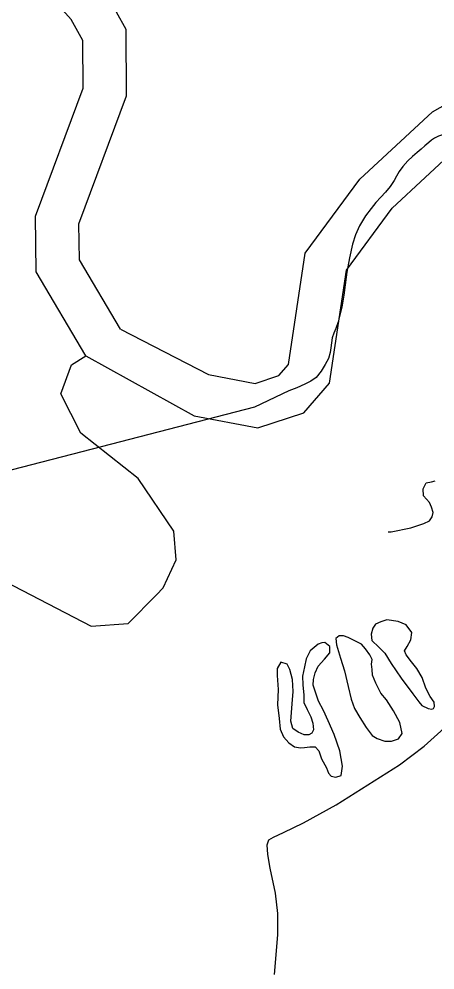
# Model space of a CAD drawing. Extents: x 2082433 to 2279600, y 546599 to 755198.
# Drawn here: x 2193953 to 2195530, y 611249 to 614855 of the extents above; entities that cross this region are included whole.
import ezdxf

# ---------------------------------------------------------------- set-up
doc = ezdxf.new("R2010")
doc.units = 0
for name, color, linetype in [('Exist Boundary Political Fire Districts', 7, 'Continuous'), ('Exist Hydrographic Creek Single Shore', 7, 'Continuous'), ('Exist Hydrographic Misc Water Feature', 7, 'Continuous'), ('Exist Hydrographic River Shore', 7, 'Continuous'), ('Exist Road Non-System Type 51', 7, 'Continuous')]:
    doc.layers.add(name, color=color, linetype=linetype)

msp = doc.modelspace()

# ---------------------------------------------------------------- linework, layer by layer
at = {"layer": 'Exist Boundary Political Fire Districts'}
for points in [[(2195743.2, 614499.1), (2195711, 614485.9), (2195681.3, 614471.7), (2195652, 614455.3), (2195621, 614438.4), (2195585.3, 614423.3), (2195571.6, 614419.3), (2195558.7, 614416.3), (2195543.9, 614411.3), (2195528.7, 614403.8), (2195517.1, 614395.5), (2195506.6, 614386.5), (2195492.5, 614374.2), (2195477.7, 614361.5), (2195462.7, 614348.9), (2195445.1, 614333.7), (2195427.7, 614317.7), (2195408.8, 614296.5), (2195394.4, 614276.9), (2195385, 614259.3), (2195376, 614242.5), (2195360.8, 614220.4)], [(2195360.8, 614220.4), (2195342.6, 614198.9), (2195324.7, 614179.3), (2195306.5, 614159), (2195288, 614136.5), (2195267.3, 614108.9), (2195243.7, 614071.5), (2195228.5, 614037.3), (2195218.1, 614002.1), (2195206, 613949.1), (2195196.6, 613894.9), (2195190, 613847.3), (2195185.3, 613808.3), (2195177.5, 613763.2), (2195163.3, 613706.5), (2195154.7, 613682.1), (2195147.3, 613663.6), (2195141.2, 613645.7), (2195138.3, 613627.7), (2195136.1, 613608.7), (2195133.2, 613590.9), (2195126.2, 613568.1), (2195114.7, 613545.2), (2195098.8, 613519.3), (2195079.7, 613496.4), (2195059.2, 613481.5), (2195036.4, 613470.1), (2195006.5, 613456.7), (2194975.9, 613445.2), (2194845.5, 613383.6), (2194191.8, 613214.2), (2193808.8, 613114.9)]]:
    msp.add_lwpolyline(points, dxfattribs=at)
at = {"layer": 'Exist Hydrographic Creek Single Shore'}
for points in [[(2194474.7, 612671.5), (2194500.4, 612697.6), (2194549.4, 612804.8), (2194540.4, 612913.3), (2194405.4, 613112.8), (2194187.5, 613284.5), (2194111.4, 613433.7), (2194152.4, 613544.3), (2194206.8, 613578.5)], [(2191959.5, 612666.6), (2192317.4, 612646.7), (2192617.4, 612716.1), (2192784.3, 612650.4), (2192851.3, 612517.7), (2192994.5, 612377.1), (2193144.3, 612360.9), (2193294.4, 612430.1), (2193574.3, 612755.7), (2193658.4, 612790.1), (2193799.3, 612774.1), (2194226.4, 612552.2), (2194367.5, 612562.5), (2194474.7, 612671.5)]]:
    msp.add_lwpolyline(points, dxfattribs=at)
at = {"layer": 'Exist Hydrographic Misc Water Feature'}
for points in [[(2195352.4, 612911), (2195364.3, 612910.8), (2195438.5, 612925.5), (2195487.9, 612941.6), (2195510.1, 612952), (2195519.9, 612968), (2195523.8, 612984), (2195517.9, 613004), (2195509.7, 613021.9), (2195487.3, 613047.5), (2195485.3, 613073.8), (2195497, 613095.9), (2195517.3, 613099.8), (2195530.6, 613103.8)], [(2195526.9, 612264.1), (2195512.5, 612286.1), (2195496.3, 612318.2), (2195482.2, 612358.1), (2195461.9, 612391.9), (2195441.8, 612417.7), (2195421.5, 612443.5), (2195415.4, 612459.4), (2195425.6, 612475.3), (2195439.3, 612501.6), (2195443, 612529.4), (2195420.9, 612557.5), (2195390.5, 612571.1), (2195348.5, 612577), (2195325.1, 612568.7), (2195305, 612560.4), (2195294.8, 612544.6), (2195288.8, 612522.7), (2195291.3, 612498.4), (2195317.1, 612472.6), (2195339.9, 612450.9), (2195363.9, 612411.2), (2195402.2, 612355.5), (2195446.7, 612295.7), (2195468.9, 612266), (2195481, 612252), (2195505, 612240.3), (2195519.1, 612238.2), (2195524.8, 612240.1), (2195529, 612248.4), (2195526.9, 612264.1)], [(2195283.5, 612444.4), (2195267.3, 612466.4), (2195251.5, 612484.2), (2195229.2, 612496.1), (2195200.9, 612510.1), (2195183.2, 612515.9), (2195167, 612515.6), (2195155.1, 612505.6), (2195157.6, 612481.7), (2195171.7, 612431.7), (2195187.9, 612383.8), (2195200.7, 612324), (2195213, 612276.2), (2195224.9, 612240.4), (2195245.2, 612206.5), (2195269.4, 612168.4), (2195291.7, 612138.7), (2195311.8, 612126.7), (2195339.9, 612117.2), (2195365.9, 612117.3), (2195392, 612125.5), (2195405.9, 612145.3), (2195397.1, 612187.6), (2195373.1, 612231.4), (2195346.9, 612273.1), (2195324.7, 612298.7), (2195306.5, 612336.8), (2195294, 612366.6), (2195292.1, 612388.8), (2195289.9, 612408.6), (2195292.1, 612426.5), (2195283.5, 612444.4)], [(2195087.5, 612485), (2195057.7, 612459.1), (2195042.2, 612429), (2195036.2, 612399.1), (2195028.6, 612362.9), (2195028.8, 612330.8), (2195033.1, 612290.9), (2195033.1, 612262.9), (2195045.4, 612237.1), (2195059.4, 612209), (2195067.8, 612185), (2195069.8, 612159.2), (2195064.1, 612147.1), (2195052, 612141.2), (2195034.2, 612141.1), (2195012, 612150.9), (2194991.7, 612164.5), (2194983.5, 612192.5), (2194989, 612258.6), (2194992.5, 612304.7), (2194990.3, 612350.4), (2194980, 612388.5), (2194970.2, 612408.2), (2194945.6, 612416.4), (2194932.2, 612392), (2194932.7, 612366.1), (2194936.3, 612312.3), (2194933.1, 612254), (2194939.4, 612202.4), (2194943.7, 612162.4), (2194955.8, 612132.6), (2194976.3, 612110.5), (2194997.9, 612094.6), (2195020.2, 612090.8), (2195036.2, 612092.9), (2195056.1, 612095.1), (2195076.2, 612095.3), (2195090.5, 612079.4), (2195100.4, 612049.5), (2195118.6, 612015.5), (2195126.8, 611995.6), (2195137.1, 611983.5), (2195154.7, 611979.7), (2195174.8, 611985.9), (2195180.4, 612022), (2195170.1, 612080), (2195148.2, 612141.7), (2195125.2, 612193.4), (2195107.4, 612233.4), (2195088.9, 612269), (2195078.7, 612299), (2195068.8, 612329.2), (2195070.2, 612350.9), (2195076, 612375.2), (2195088.1, 612401.4), (2195111.9, 612427.4), (2195131.8, 612451.6), (2195131.6, 612475.5), (2195113.3, 612491.2), (2195101.4, 612489.4), (2195087.5, 612485)]]:
    msp.add_lwpolyline(points, dxfattribs=at)
at = {"layer": 'Exist Hydrographic River Shore'}
for points in [[(2194206.8, 613578.5), (2194018.5, 613896.4), (2194016.3, 614107.5), (2194196.4, 614592.8), (2194195.6, 614773.4), (2194151.1, 614853.2), (2193972, 615054.9)], [(2194338, 613679.4), (2194182.1, 613942.2), (2194180.6, 614078.9), (2194360.6, 614563.7), (2194359.4, 614816.3), (2194285.7, 614948.7)], [(2194338, 613679.4), (2194671.6, 613507.7), (2194848.2, 613473.7), (2194939, 613503.1), (2194974.8, 613545), (2195038.3, 613967.1), (2195245, 614248.2), (2195521.7, 614504), (2195977.5, 614761.2), (2196386.2, 614797.5)], [(2194206.8, 613578.5), (2194617, 613351.1), (2194858.7, 613304.6), (2195033.7, 613361.4), (2195130, 613474.2), (2195194.4, 613902.6), (2195367.9, 614138.4), (2195619, 614370.6), (2196027.3, 614601), (2196400.7, 614634.1)]]:
    msp.add_lwpolyline(points, dxfattribs=at)
at = {"layer": 'Exist Road Non-System Type 51'}
msp.add_lwpolyline([(2194922.4, 611231.7), (2194934.2, 611381.8), (2194934.2, 611463.4), (2194925.6, 611540.6), (2194905.3, 611634.9), (2194896.7, 611686.4), (2194894.5, 611722.9), (2194901, 611742.2), (2194918.1, 611752.9), (2194956.7, 611770.1), (2195031.8, 611806.5), (2195156.2, 611875.2), (2195395.4, 612027.5), (2195489.7, 612098.2), (2195692.4, 612280.6)], dxfattribs=at)

doc.saveas('drawing.dxf')
